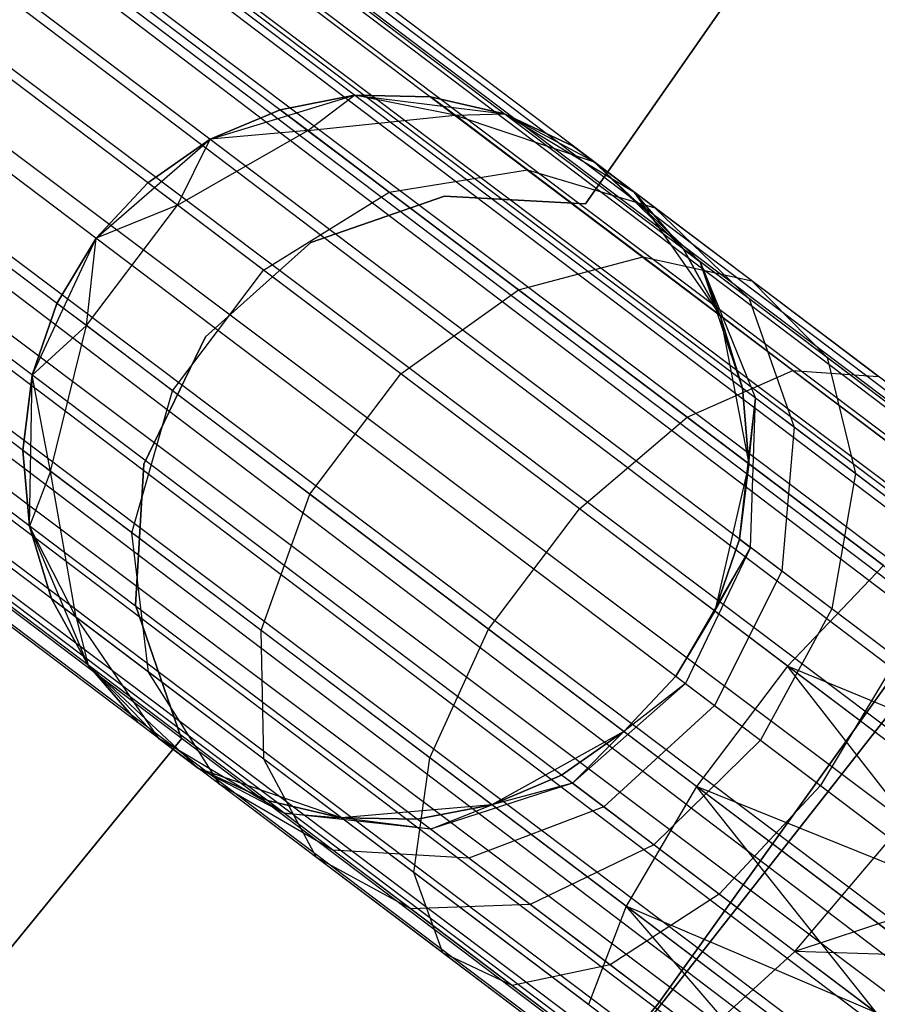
# Model space of a CAD drawing. Extents: x -189 to 189, y -189 to 189.
# Tile 407 of 591: x 47.25 to 49.61, y -37.92 to -35.21. Entities that reach past the tile are written whole.
import ezdxf

# ---------------------------------------------------------------- set-up
doc = ezdxf.new("R2010")
doc.units = 0
doc.header["$LTSCALE"] = 25.4
doc.layers.get('0').update_dxf_attribs({"linetype": 'CONTINUOUS'})

# ---------------------------------------------------------------- blocks, each defined once
blk = doc.blocks.new('CAMELEON-KENAI-C-12244_STL')
at = {"color": 0}
for p, q in [((135.076, -100.7335, -9.3955), (35.131, -25.2585, -9.3955)), ((135.076, -100.7335, -9.3955), (35.131, -25.2585, -9.6045)), ((134.9985, -100.836, -9), (35.131, -25.2585, -9.3955)), ((134.9985, -100.836, -9), (35.131, -25.2585, -9.3955)), ((135.076, -100.7335, -9.3955), (35.131, -25.2585, -9.3955)), ((135.076, -100.7335, -9.3955), (35.131, -25.2585, -9.6045)), ((134.9985, -100.836, -9), (35.1048, -25.2932, -9.191)), ((134.9985, -100.836, -9), (35.1048, -25.2932, -9.191)), ((135.076, -100.7335, -9.3955), (35.1048, -25.2932, -9.809)), ((135.076, -100.7335, -9.3955), (35.1048, -25.2932, -9.809)), ((135.0498, -100.7682, -9.809), (35.1048, -25.2932, -9.809)), ((135.0498, -100.7682, -9.809), (35.1048, -25.2932, -9.809)), ((35.0535, -25.3611, -9), (134.9985, -100.836, -9)), ((35.0535, -25.3611, -9), (134.9985, -100.836, -9)), ((135.0498, -100.7682, -9.809), (35.0535, -25.3611, -10)), ((135.0498, -100.7682, -9.809), (35.0535, -25.3611, -10)), ((34.9795, -25.4591, -8.8309), (134.9985, -100.836, -9)), ((34.9795, -25.4591, -8.8309), (134.9985, -100.836, -9)), ((34.9795, -25.4591, -8.8309), (134.8309, -101.0581, -8.691)), ((34.9795, -25.4591, -8.8309), (134.8309, -101.0581, -8.691)), ((135.0498, -100.7682, -9.809), (34.9795, -25.4591, -10.1691)), ((135.0498, -100.7682, -9.809), (34.9795, -25.4591, -10.1691)), ((134.9245, -100.9341, -10.1691), (34.9795, -25.4591, -10.1691)), ((134.9245, -100.9341, -10.1691), (34.9795, -25.4591, -10.1691)), ((34.8859, -25.5831, -8.691), (134.8309, -101.0581, -8.691)), ((34.8859, -25.5831, -8.691), (134.8309, -101.0581, -8.691)), ((34.8859, -25.5831, -8.691), (134.6019, -101.3612, -8.5219)), ((34.8859, -25.5831, -8.691), (134.6019, -101.3612, -8.5219)), ((134.9245, -100.9341, -10.1691), (34.8859, -25.5831, -10.309)), ((134.9245, -100.9341, -10.1691), (34.8859, -25.5831, -10.309)), ((134.7217, -101.2026, -10.4135), (34.8859, -25.5831, -10.309)), ((134.7217, -101.2026, -10.4135), (34.8859, -25.5831, -10.309)), ((34.7768, -25.7276, -8.5864), (134.6019, -101.3612, -8.5219)), ((34.7768, -25.7276, -8.5864), (134.6019, -101.3612, -8.5219)), ((134.7217, -101.2026, -10.4135), (34.7768, -25.7276, -10.4135)), ((134.7217, -101.2026, -10.4135), (34.7768, -25.7276, -10.4135)), ((134.6019, -101.3612, -8.5219), (34.6569, -25.8863, -8.5219)), ((134.6019, -101.3612, -8.5219), (34.6569, -25.8863, -8.5219)), ((34.6569, -25.8863, -10.4781), (134.7217, -101.2026, -10.4135)), ((34.6569, -25.8863, -10.4781), (134.7217, -101.2026, -10.4135)), ((34.5316, -26.0522, -8.5), (134.4766, -101.5271, -8.5)), ((34.5316, -26.0522, -8.5), (134.4766, -101.5271, -8.5)), ((34.5316, -26.0522, -10.5), (134.4766, -101.5271, -10.5)), ((34.5316, -26.0522, -10.5), (134.4766, -101.5271, -10.5)), ((34.5316, -26.0522, -10.5), (134.7217, -101.2026, -10.4135)), ((34.5316, -26.0522, -10.5), (134.7217, -101.2026, -10.4135)), ((34.4063, -26.2181, -8.5219), (134.3513, -101.6931, -8.5219)), ((34.4063, -26.2181, -8.5219), (134.3513, -101.6931, -8.5219)), ((34.4063, -26.2181, -8.5219), (134.1224, -101.9962, -8.691)), ((34.4063, -26.2181, -8.5219), (134.1224, -101.9962, -8.691)), ((34.4063, -26.2181, -10.4781), (134.4766, -101.5271, -10.5)), ((34.4063, -26.2181, -10.4781), (134.4766, -101.5271, -10.5)), ((134.2315, -101.8517, -10.4135), (34.2865, -26.3768, -10.4135)), ((34.2865, -26.3768, -10.4135), (134.4766, -101.5271, -10.5)), ((134.2315, -101.8517, -10.4135), (34.2865, -26.3768, -10.4135)), ((34.2865, -26.3768, -8.5864), (134.1224, -101.9962, -8.691)), ((34.2865, -26.3768, -8.5864), (134.1224, -101.9962, -8.691)), ((34.2865, -26.3768, -10.4135), (134.4766, -101.5271, -10.5)), ((134.2315, -101.8517, -10.4135), (34.1774, -26.5213, -10.309)), ((134.2315, -101.8517, -10.4135), (34.1774, -26.5213, -10.309)), ((134.1224, -101.9962, -8.691), (34.1774, -26.5213, -8.691)), ((34.1774, -26.5213, -8.691), (133.9547, -102.2182, -9)), ((34.1774, -26.5213, -8.691), (133.9547, -102.2182, -9)), ((134.1224, -101.9962, -8.691), (34.1774, -26.5213, -8.691)), ((134.2315, -101.8517, -10.4135), (34.0838, -26.6452, -10.1691)), ((134.2315, -101.8517, -10.4135), (34.0838, -26.6452, -10.1691)), ((134.0288, -102.1202, -10.1691), (34.0838, -26.6452, -10.1691)), ((134.0288, -102.1202, -10.1691), (34.0838, -26.6452, -10.1691)), ((34.0838, -26.6452, -8.8309), (133.9547, -102.2182, -9)), ((34.0838, -26.6452, -8.8309), (133.9547, -102.2182, -9)), ((134.0288, -102.1202, -10.1691), (34.0097, -26.7433, -10)), ((134.0288, -102.1202, -10.1691), (34.0097, -26.7433, -10)), ((133.9547, -102.2182, -9), (34.0097, -26.7433, -9)), ((133.9547, -102.2182, -9), (34.0097, -26.7433, -9)), ((134.0288, -102.1202, -10.1691), (33.9585, -26.8111, -9.809)), ((134.0288, -102.1202, -10.1691), (33.9585, -26.8111, -9.809)), ((133.9035, -102.2861, -9.809), (33.9585, -26.8111, -9.809)), ((133.9035, -102.2861, -9.809), (33.9585, -26.8111, -9.809)), ((133.8773, -102.3208, -9.3955), (33.9585, -26.8111, -9.191)), ((133.8773, -102.3208, -9.3955), (33.9585, -26.8111, -9.191)), ((133.9547, -102.2182, -9), (33.9585, -26.8111, -9.191)), ((133.9547, -102.2182, -9), (33.9585, -26.8111, -9.191)), ((133.9035, -102.2861, -9.809), (33.9323, -26.8458, -9.6045)), ((133.9035, -102.2861, -9.809), (33.9323, -26.8458, -9.3955)), ((133.9035, -102.2861, -9.809), (33.9323, -26.8458, -9.6045)), ((133.9035, -102.2861, -9.809), (33.9323, -26.8458, -9.3955)), ((133.8773, -102.3208, -9.3955), (33.9323, -26.8458, -9.3955)), ((133.8773, -102.3208, -9.3955), (33.9323, -26.8458, -9.3955)), ((50.4099, -33.4213, -165), (48.8075, -35.7204, -165)), ((48.8075, -35.7204, -167), (50.4099, -33.4213, -167)), ((48.8075, -35.7204, -167), (50.4099, -33.4213, -167)), ((50.4099, -33.4213, -165), (48.8075, -35.7204, -165)), ((51.7028, -34.1561, -167), (49.0062, -37.9232, -167)), ((49.0062, -37.9232, -168), (51.7028, -34.1561, -168)), ((51.7028, -34.1561, -167), (49.0062, -37.9232, -167)), ((49.0062, -37.9232, -168), (51.7028, -34.1561, -168)), ((47.7736, -35.5424, -167), (48.1714, -35.4212, -167)), ((47.7736, -35.5424, -167), (48.1714, -35.4212, -167)), ((48.1714, -35.4212, -161.5), (47.9661, -35.4609, -161.5)), ((47.9661, -35.4609, -161.5), (48.1714, -35.4212, -167)), ((47.9661, -35.4609, -161.5), (48.1714, -35.4212, -167)), ((48.1714, -35.4212, -161.5), (47.9661, -35.4609, -161.5)), ((48.0425, -35.5186, -160.773), (48.1714, -35.4212, -161.5)), ((48.0425, -35.5186, -160.773), (48.1714, -35.4212, -161.5)), ((48.1714, -35.4212, -167), (48.5841, -35.4723, -167)), ((48.4484, -35.4764, -160.853), (48.1714, -35.4212, -161.5)), ((48.4484, -35.4764, -160.853), (48.1714, -35.4212, -161.5)), ((48.3804, -35.4251, -161.5), (48.1714, -35.4212, -161.5)), ((48.1714, -35.4212, -167), (48.3804, -35.4251, -161.5)), ((48.1714, -35.4212, -167), (48.5841, -35.4723, -167)), ((48.1714, -35.4212, -161.5), (48.1714, -35.4212, -167)), ((48.1714, -35.4212, -161.5), (48.1714, -35.4212, -167)), ((48.3804, -35.4251, -161.5), (48.1714, -35.4212, -161.5)), ((48.1714, -35.4212, -167), (48.3804, -35.4251, -161.5)), ((48.4484, -35.4764, -160.853), (48.3804, -35.4251, -161.5)), ((48.4484, -35.4764, -160.853), (48.3804, -35.4251, -161.5)), ((48.5841, -35.4723, -161.5), (48.3804, -35.4251, -161.5)), ((48.3804, -35.4251, -161.5), (48.5841, -35.4723, -167)), ((48.3804, -35.4251, -161.5), (48.5841, -35.4723, -167)), ((48.5841, -35.4723, -161.5), (48.3804, -35.4251, -161.5)), ((47.9661, -35.4609, -161.5), (47.7736, -35.5424, -161.5)), ((47.7736, -35.5424, -167), (47.9661, -35.4609, -161.5)), ((47.9661, -35.4609, -161.5), (47.7736, -35.5424, -161.5)), ((47.7736, -35.5424, -167), (47.9661, -35.4609, -161.5)), ((48.0425, -35.5186, -160.773), (47.9661, -35.4609, -161.5)), ((48.0425, -35.5186, -160.773), (47.9661, -35.4609, -161.5)), ((48.0425, -35.5186, -160.773), (48.4484, -35.4764, -160.853)), ((48.0425, -35.5186, -160.773), (48.4484, -35.4764, -160.853)), ((48.4484, -35.4764, -160.853), (48.5841, -35.4723, -161.5)), ((48.4484, -35.4764, -160.853), (48.5841, -35.4723, -161.5)), ((48.4484, -35.4764, -160.853), (48.8307, -35.6041, -160.9553)), ((48.6477, -35.6269, -160.25), (48.4484, -35.4764, -160.853)), ((48.6477, -35.6269, -160.25), (48.4484, -35.4764, -160.853)), ((48.4484, -35.4764, -160.853), (48.8307, -35.6041, -160.9553)), ((48.5841, -35.4723, -167), (48.9403, -35.6869, -167)), ((48.8307, -35.6041, -160.9553), (48.5841, -35.4723, -161.5)), ((48.8307, -35.6041, -160.9553), (48.5841, -35.4723, -161.5)), ((48.7735, -35.5609, -161.5), (48.5841, -35.4723, -161.5)), ((48.5841, -35.4723, -167), (48.7735, -35.5609, -161.5)), ((48.5841, -35.4723, -167), (48.9403, -35.6869, -167)), ((48.5841, -35.4723, -161.5), (48.5841, -35.4723, -167)), ((48.5841, -35.4723, -161.5), (48.5841, -35.4723, -167)), ((48.7735, -35.5609, -161.5), (48.5841, -35.4723, -161.5)), ((48.5841, -35.4723, -167), (48.7735, -35.5609, -161.5)), ((47.6832, -35.7233, -160.7292), (48.0425, -35.5186, -160.773)), ((47.6832, -35.7233, -160.7292), (48.0425, -35.5186, -160.773)), ((48.0425, -35.5186, -160.773), (47.7736, -35.5424, -161.5)), ((48.0425, -35.5186, -160.773), (47.7736, -35.5424, -161.5)), ((48.2665, -35.6877, -160.0955), (48.0425, -35.5186, -160.773)), ((48.2665, -35.6877, -160.0955), (48.0425, -35.5186, -160.773)), ((47.4595, -35.8149, -167), (47.7736, -35.5424, -167)), ((47.4595, -35.8149, -167), (47.7736, -35.5424, -167)), ((47.7736, -35.5424, -161.5), (47.6023, -35.6621, -161.5)), ((47.6023, -35.6621, -161.5), (47.7736, -35.5424, -167)), ((47.6023, -35.6621, -161.5), (47.7736, -35.5424, -167)), ((47.7736, -35.5424, -161.5), (47.6023, -35.6621, -161.5)), ((47.6832, -35.7233, -160.7292), (47.7736, -35.5424, -161.5)), ((47.6832, -35.7233, -160.7292), (47.7736, -35.5424, -161.5)), ((47.7736, -35.5424, -161.5), (47.7736, -35.5424, -167)), ((47.7736, -35.5424, -161.5), (47.7736, -35.5424, -167)), ((48.8307, -35.6041, -160.9553), (48.7735, -35.5609, -161.5)), ((48.7735, -35.5609, -161.5), (48.9403, -35.6869, -167)), ((48.8307, -35.6041, -160.9553), (48.7735, -35.5609, -161.5)), ((48.7735, -35.5609, -161.5), (48.9403, -35.6869, -167)), ((49.0773, -35.8448, -161.5), (48.8307, -35.6041, -160.9553)), ((48.8307, -35.6041, -160.9553), (49.1233, -35.8795, -161.0623)), ((49.0773, -35.8448, -161.5), (48.8307, -35.6041, -160.9553)), ((48.9403, -35.6869, -161.5), (48.8307, -35.6041, -160.9553)), ((48.9403, -35.6869, -161.5), (48.8307, -35.6041, -160.9553)), ((48.9985, -35.7308, -160.4477), (48.8307, -35.6041, -160.9553)), ((48.9985, -35.7308, -160.4477), (48.8307, -35.6041, -160.9553)), ((48.8307, -35.6041, -160.9553), (49.1233, -35.8795, -161.0623)), ((48.2665, -35.6877, -160.0955), (48.6477, -35.6269, -160.25)), ((48.2665, -35.6877, -160.0955), (48.6477, -35.6269, -160.25)), ((48.6477, -35.6269, -160.25), (48.9985, -35.7308, -160.4477)), ((48.9648, -35.8664, -159.7322), (48.6477, -35.6269, -160.25)), ((48.9648, -35.8664, -159.7322), (48.6477, -35.6269, -160.25)), ((48.6477, -35.6269, -160.25), (48.9985, -35.7308, -160.4477)), ((47.6023, -35.6621, -161.5), (47.4595, -35.8149, -161.5)), ((47.6023, -35.6621, -161.5), (47.4595, -35.8149, -161.5)), ((47.6023, -35.6621, -161.5), (47.4595, -35.8149, -167)), ((47.6023, -35.6621, -161.5), (47.4595, -35.8149, -167)), ((47.6832, -35.7233, -160.7292), (47.6023, -35.6621, -161.5)), ((47.6832, -35.7233, -160.7292), (47.6023, -35.6621, -161.5)), ((47.9207, -35.9026, -160.0109), (48.2665, -35.6877, -160.0955)), ((47.9207, -35.9026, -160.0109), (48.2665, -35.6877, -160.0955)), ((48.6227, -35.9567, -159.5137), (48.2665, -35.6877, -160.0955)), ((48.6227, -35.9567, -159.5137), (48.2665, -35.6877, -160.0955)), ((48.9403, -35.6869, -167), (49.1784, -36.0277, -167)), ((49.0773, -35.8448, -161.5), (48.9403, -35.6869, -161.5)), ((48.9403, -35.6869, -161.5), (48.9403, -35.6869, -167)), ((48.9403, -35.6869, -167), (49.0773, -35.8448, -161.5)), ((48.9403, -35.6869, -167), (49.1784, -36.0277, -167)), ((48.9403, -35.6869, -161.5), (48.9403, -35.6869, -167)), ((49.0773, -35.8448, -161.5), (48.9403, -35.6869, -161.5)), ((48.9403, -35.6869, -167), (49.0773, -35.8448, -161.5)), ((48.4187, -35.6985, -165), (48.0511, -35.8269, -165)), ((48.0511, -35.8269, -167), (48.4187, -35.6985, -167)), ((48.0511, -35.8269, -167), (48.4187, -35.6985, -167)), ((48.4187, -35.6985, -165), (48.0511, -35.8269, -165)), ((48.8075, -35.7204, -165), (48.4187, -35.6985, -165)), ((48.4187, -35.6985, -165), (48.4187, -35.6985, -167)), ((48.4187, -35.6985, -167), (48.8075, -35.7204, -167)), ((48.4187, -35.6985, -165), (48.4187, -35.6985, -167)), ((48.4187, -35.6985, -167), (48.8075, -35.7204, -167)), ((48.8075, -35.7204, -165), (48.4187, -35.6985, -165)), ((48.8075, -35.7204, -165), (48.8075, -35.7204, -167)), ((48.8075, -35.7204, -165), (48.8075, -35.7204, -167)), ((47.4326, -36.0551, -160.7292), (47.6832, -35.7233, -160.7292)), ((47.4326, -36.0551, -160.7292), (47.6832, -35.7233, -160.7292)), ((47.6832, -35.7233, -160.7292), (47.4595, -35.8149, -161.5)), ((47.6832, -35.7233, -160.7292), (47.4595, -35.8149, -161.5)), ((47.9207, -35.9026, -160.0109), (47.6832, -35.7233, -160.7292)), ((47.9207, -35.9026, -160.0109), (47.6832, -35.7233, -160.7292)), ((48.9985, -35.7308, -160.4477), (49.2581, -35.9813, -160.6545)), ((49.2654, -35.9323, -160.0119), (48.9985, -35.7308, -160.4477)), ((49.2654, -35.9323, -160.0119), (48.9985, -35.7308, -160.4477)), ((48.9985, -35.7308, -160.4477), (49.2581, -35.9813, -160.6545)), ((47.2834, -36.1916, -167), (47.4595, -35.8149, -167)), ((47.2834, -36.1916, -167), (47.4595, -35.8149, -167)), ((47.4595, -35.8149, -161.5), (47.3517, -35.994, -161.5)), ((47.3517, -35.994, -161.5), (47.4595, -35.8149, -167)), ((47.4595, -35.8149, -161.5), (47.3517, -35.994, -161.5)), ((47.3517, -35.994, -161.5), (47.4595, -35.8149, -167)), ((47.4326, -36.0551, -160.7292), (47.4595, -35.8149, -161.5)), ((47.4326, -36.0551, -160.7292), (47.4595, -35.8149, -161.5)), ((47.4595, -35.8149, -161.5), (47.4595, -35.8149, -167)), ((47.4595, -35.8149, -161.5), (47.4595, -35.8149, -167)), ((48.0511, -35.8269, -165), (47.7603, -36.0859, -165)), ((47.7603, -36.0859, -167), (48.0511, -35.8269, -167)), ((47.7603, -36.0859, -167), (48.0511, -35.8269, -167)), ((48.0511, -35.8269, -165), (47.7603, -36.0859, -165)), ((48.0511, -35.8269, -165), (48.0511, -35.8269, -167)), ((48.0511, -35.8269, -165), (48.0511, -35.8269, -167)), ((49.1784, -36.0277, -161.5), (49.0773, -35.8448, -161.5)), ((49.0773, -35.8448, -161.5), (49.1233, -35.8795, -161.0623)), ((49.0773, -35.8448, -161.5), (49.1233, -35.8795, -161.0623)), ((49.0773, -35.8448, -161.5), (49.1784, -36.0277, -167)), ((49.0773, -35.8448, -161.5), (49.1784, -36.0277, -167)), ((49.1784, -36.0277, -161.5), (49.0773, -35.8448, -161.5)), ((48.6227, -35.9567, -159.5137), (48.9648, -35.8664, -159.7322)), ((48.6227, -35.9567, -159.5137), (48.9648, -35.8664, -159.7322)), ((48.9648, -35.8664, -159.7322), (49.2654, -35.9323, -160.0119)), ((49.3779, -36.1784, -159.3349), (48.9648, -35.8664, -159.7322)), ((49.3779, -36.1784, -159.3349), (48.9648, -35.8664, -159.7322)), ((48.9648, -35.8664, -159.7322), (49.2654, -35.9323, -160.0119)), ((49.1233, -35.8795, -161.0623), (49.2756, -36.255, -161.1555)), ((49.2394, -36.2277, -161.5), (49.1233, -35.8795, -161.0623)), ((49.1784, -36.0277, -161.5), (49.1233, -35.8795, -161.0623)), ((49.2394, -36.2277, -161.5), (49.1233, -35.8795, -161.0623)), ((49.1784, -36.0277, -161.5), (49.1233, -35.8795, -161.0623)), ((49.2581, -35.9813, -160.6545), (49.1233, -35.8795, -161.0623)), ((49.2581, -35.9813, -160.6545), (49.1233, -35.8795, -161.0623)), ((49.1233, -35.8795, -161.0623), (49.2756, -36.255, -161.1555)), ((47.6701, -36.2344, -160.0109), (47.9207, -35.9026, -160.0109)), ((47.6701, -36.2344, -160.0109), (47.9207, -35.9026, -160.0109)), ((48.2983, -36.1878, -159.3941), (47.9207, -35.9026, -160.0109)), ((48.2983, -36.1878, -159.3941), (47.9207, -35.9026, -160.0109)), ((49.2654, -35.9323, -160.0119), (49.4725, -36.1432, -160.3043)), ((49.6132, -36.195, -159.6774), (49.2654, -35.9323, -160.0119)), ((49.6132, -36.195, -159.6774), (49.2654, -35.9323, -160.0119)), ((49.2654, -35.9323, -160.0119), (49.4725, -36.1432, -160.3043)), ((48.2983, -36.1878, -159.3941), (48.6227, -35.9567, -159.5137)), ((48.2983, -36.1878, -159.3941), (48.6227, -35.9567, -159.5137)), ((49.087, -36.3073, -159.0673), (48.6227, -35.9567, -159.5137)), ((49.087, -36.3073, -159.0673), (48.6227, -35.9567, -159.5137)), ((47.3517, -35.994, -161.5), (47.2834, -36.1916, -161.5)), ((47.2834, -36.1916, -167), (47.3517, -35.994, -161.5)), ((47.3517, -35.994, -161.5), (47.2834, -36.1916, -161.5)), ((47.2834, -36.1916, -167), (47.3517, -35.994, -161.5)), ((47.4326, -36.0551, -160.7292), (47.3517, -35.994, -161.5)), ((47.4326, -36.0551, -160.7292), (47.3517, -35.994, -161.5)), ((49.2581, -35.9813, -160.6545), (49.3816, -36.3352, -160.8346)), ((49.4725, -36.1432, -160.3043), (49.2581, -35.9813, -160.6545)), ((49.4725, -36.1432, -160.3043), (49.2581, -35.9813, -160.6545)), ((49.2581, -35.9813, -160.6545), (49.3816, -36.3352, -160.8346)), ((49.1784, -36.0277, -167), (49.2574, -36.436, -167)), ((49.2394, -36.2277, -161.5), (49.1784, -36.0277, -161.5)), ((49.1784, -36.0277, -167), (49.2394, -36.2277, -161.5)), ((49.1784, -36.0277, -167), (49.2574, -36.436, -167)), ((49.1784, -36.0277, -161.5), (49.1784, -36.0277, -167)), ((49.1784, -36.0277, -161.5), (49.1784, -36.0277, -167)), ((49.2394, -36.2277, -161.5), (49.1784, -36.0277, -161.5)), ((49.1784, -36.0277, -167), (49.2394, -36.2277, -161.5)), ((47.4326, -36.0551, -160.7292), (47.2834, -36.1916, -161.5)), ((47.4326, -36.0551, -160.7292), (47.2834, -36.1916, -161.5)), ((47.3341, -36.4567, -160.773), (47.4326, -36.0551, -160.7292)), ((47.3341, -36.4567, -160.773), (47.4326, -36.0551, -160.7292)), ((47.6701, -36.2344, -160.0109), (47.4326, -36.0551, -160.7292)), ((47.6701, -36.2344, -160.0109), (47.4326, -36.0551, -160.7292)), ((47.7603, -36.0859, -165), (47.5906, -36.4363, -165)), ((47.5906, -36.4363, -167), (47.7603, -36.0859, -167)), ((47.5906, -36.4363, -167), (47.7603, -36.0859, -167)), ((47.7603, -36.0859, -165), (47.5906, -36.4363, -165)), ((47.7603, -36.0859, -165), (47.7603, -36.0859, -167)), ((47.7603, -36.0859, -165), (47.7603, -36.0859, -167)), ((49.4725, -36.1432, -160.3043), (49.5504, -36.4626, -160.5589)), ((49.752, -36.3543, -160.0356), (49.4725, -36.1432, -160.3043)), ((49.752, -36.3543, -160.0356), (49.4725, -36.1432, -160.3043)), ((49.4725, -36.1432, -160.3043), (49.5504, -36.4626, -160.5589)), ((49.087, -36.3073, -159.0673), (49.3779, -36.1784, -159.3349)), ((49.087, -36.3073, -159.0673), (49.3779, -36.1784, -159.3349)), ((49.3779, -36.1784, -159.3349), (49.6132, -36.195, -159.6774)), ((49.8591, -36.5417, -159.0852), (49.3779, -36.1784, -159.3349)), ((49.8591, -36.5417, -159.0852), (49.3779, -36.1784, -159.3349)), ((49.3779, -36.1784, -159.3349), (49.6132, -36.195, -159.6774)), ((47.2834, -36.1916, -161.5), (47.2577, -36.399, -161.5)), ((47.2577, -36.399, -161.5), (47.2834, -36.1916, -167)), ((47.2577, -36.399, -161.5), (47.2834, -36.1916, -167)), ((47.2834, -36.1916, -161.5), (47.2577, -36.399, -161.5)), ((47.2757, -36.6073, -167), (47.2834, -36.1916, -167)), ((47.2757, -36.6073, -167), (47.2834, -36.1916, -167)), ((47.3341, -36.4567, -160.773), (47.2834, -36.1916, -161.5)), ((47.3341, -36.4567, -160.773), (47.2834, -36.1916, -161.5)), ((47.2834, -36.1916, -161.5), (47.2834, -36.1916, -167)), ((47.2834, -36.1916, -161.5), (47.2834, -36.1916, -167)), ((48.0478, -36.5196, -159.3941), (48.2983, -36.1878, -159.3941)), ((48.0478, -36.5196, -159.3941), (48.2983, -36.1878, -159.3941)), ((48.7906, -36.5595, -158.9209), (48.2983, -36.1878, -159.3941)), ((48.7906, -36.5595, -158.9209), (48.2983, -36.1878, -159.3941)), ((47.558, -36.6258, -160.0955), (47.6701, -36.2344, -160.0109)), ((47.558, -36.6258, -160.0955), (47.6701, -36.2344, -160.0109)), ((48.0478, -36.5196, -159.3941), (47.6701, -36.2344, -160.0109)), ((48.0478, -36.5196, -159.3941), (47.6701, -36.2344, -160.0109)), ((49.2756, -36.255, -161.1555), (49.2394, -36.2277, -161.5)), ((49.2574, -36.436, -161.5), (49.2394, -36.2277, -161.5)), ((49.2756, -36.255, -161.1555), (49.2394, -36.2277, -161.5)), ((49.2394, -36.2277, -161.5), (49.2574, -36.436, -167)), ((49.2394, -36.2277, -161.5), (49.2574, -36.436, -167)), ((49.2574, -36.436, -161.5), (49.2394, -36.2277, -161.5)), ((49.2317, -36.6435, -161.5), (49.2756, -36.255, -161.1555)), ((49.2317, -36.6435, -161.5), (49.2756, -36.255, -161.1555)), ((49.2574, -36.436, -161.5), (49.2756, -36.255, -161.1555)), ((49.2574, -36.436, -161.5), (49.2756, -36.255, -161.1555)), ((49.2612, -36.6658, -161.2188), (49.2756, -36.255, -161.1555)), ((49.2612, -36.6658, -161.2188), (49.2756, -36.255, -161.1555)), ((49.3816, -36.3352, -160.8346), (49.2756, -36.255, -161.1555)), ((49.3816, -36.3352, -160.8346), (49.2756, -36.255, -161.1555)), ((48.7906, -36.5595, -158.9209), (49.087, -36.3073, -159.0673)), ((48.7906, -36.5595, -158.9209), (49.087, -36.3073, -159.0673)), ((49.6276, -36.7156, -158.7867), (49.087, -36.3073, -159.0673)), ((49.6276, -36.7156, -158.7867), (49.087, -36.3073, -159.0673)), ((49.3816, -36.3352, -160.8346), (49.3478, -36.7312, -160.9568)), ((49.3816, -36.3352, -160.8346), (49.3478, -36.7312, -160.9568)), ((49.5504, -36.4626, -160.5589), (49.3816, -36.3352, -160.8346)), ((49.5504, -36.4626, -160.5589), (49.3816, -36.3352, -160.8346)), ((47.3341, -36.4567, -160.773), (47.2577, -36.399, -161.5)), ((47.2577, -36.399, -161.5), (47.2757, -36.6073, -161.5)), ((47.3341, -36.4567, -160.773), (47.2577, -36.399, -161.5)), ((47.2757, -36.6073, -167), (47.2577, -36.399, -161.5)), ((47.2577, -36.399, -161.5), (47.2757, -36.6073, -161.5)), ((47.2757, -36.6073, -167), (47.2577, -36.399, -161.5)), ((50.1981, -36.4163, -160.5), (47.3007, -40.1073, -160.5)), ((47.3007, -40.1073, -170), (50.1981, -36.4163, -170)), ((47.3007, -40.1073, -170), (50.1981, -36.4163, -170)), ((50.1981, -36.4163, -160.5), (47.3007, -40.1073, -160.5)), ((47.5906, -36.4363, -165), (47.5675, -36.825, -165)), ((47.5675, -36.825, -167), (47.5906, -36.4363, -167)), ((47.5675, -36.825, -167), (47.5906, -36.4363, -167)), ((47.5906, -36.4363, -165), (47.5675, -36.825, -165)), ((47.5906, -36.4363, -165), (47.5906, -36.4363, -167)), ((47.5906, -36.4363, -165), (47.5906, -36.4363, -167)), ((49.2574, -36.436, -167), (49.1634, -36.8411, -167)), ((49.2574, -36.436, -167), (49.1634, -36.8411, -167)), ((49.2317, -36.6435, -161.5), (49.2574, -36.436, -161.5)), ((49.2574, -36.436, -167), (49.2317, -36.6435, -161.5)), ((49.2317, -36.6435, -161.5), (49.2574, -36.436, -161.5)), ((49.2574, -36.436, -167), (49.2317, -36.6435, -161.5)), ((49.2574, -36.436, -161.5), (49.2574, -36.436, -167)), ((49.2574, -36.436, -161.5), (49.2574, -36.436, -167)), ((47.3341, -36.4567, -160.773), (47.2757, -36.6073, -161.5)), ((47.3341, -36.4567, -160.773), (47.2757, -36.6073, -161.5)), ((47.4046, -36.8586, -160.853), (47.3341, -36.4567, -160.773)), ((47.558, -36.6258, -160.0955), (47.3341, -36.4567, -160.773)), ((47.4046, -36.8586, -160.853), (47.3341, -36.4567, -160.773)), ((47.558, -36.6258, -160.0955), (47.3341, -36.4567, -160.773)), ((49.5504, -36.4626, -160.5589), (49.4856, -36.8352, -160.7318)), ((49.5504, -36.4626, -160.5589), (49.4856, -36.8352, -160.7318)), ((49.7704, -36.6287, -160.3474), (49.5504, -36.4626, -160.5589)), ((49.7704, -36.6287, -160.3474), (49.5504, -36.4626, -160.5589)), ((47.9143, -36.8948, -159.5137), (48.0478, -36.5196, -159.3941)), ((47.9143, -36.8948, -159.5137), (48.0478, -36.5196, -159.3941)), ((48.54, -36.8913, -158.9209), (48.0478, -36.5196, -159.3941)), ((48.54, -36.8913, -158.9209), (48.0478, -36.5196, -159.3941)), ((48.54, -36.8913, -158.9209), (48.7906, -36.5595, -158.9209)), ((48.54, -36.8913, -158.9209), (48.7906, -36.5595, -158.9209)), ((49.3638, -36.9923, -158.6233), (48.7906, -36.5595, -158.9209)), ((49.3638, -36.9923, -158.6233), (48.7906, -36.5595, -158.9209)), ((47.4378, -36.9902, -167), (47.2757, -36.6073, -167)), ((47.4046, -36.8586, -160.853), (47.2757, -36.6073, -161.5)), ((47.2757, -36.6073, -161.5), (47.3366, -36.8073, -161.5)), ((47.4046, -36.8586, -160.853), (47.2757, -36.6073, -161.5)), ((47.3366, -36.8073, -161.5), (47.2757, -36.6073, -167)), ((47.4378, -36.9902, -167), (47.2757, -36.6073, -167)), ((47.3366, -36.8073, -161.5), (47.2757, -36.6073, -167)), ((47.2757, -36.6073, -161.5), (47.3366, -36.8073, -161.5)), ((47.2757, -36.6073, -161.5), (47.2757, -36.6073, -167)), ((47.2757, -36.6073, -161.5), (47.2757, -36.6073, -167)), ((47.6039, -37.0091, -160.25), (47.558, -36.6258, -160.0955)), ((47.9143, -36.8948, -159.5137), (47.558, -36.6258, -160.0955)), ((47.6039, -37.0091, -160.25), (47.558, -36.6258, -160.0955)), ((47.9143, -36.8948, -159.5137), (47.558, -36.6258, -160.0955)), ((49.1634, -36.8411, -161.5), (49.2317, -36.6435, -161.5)), ((49.2317, -36.6435, -161.5), (49.1634, -36.8411, -167)), ((49.2317, -36.6435, -161.5), (49.1634, -36.8411, -167)), ((49.1634, -36.8411, -161.5), (49.2317, -36.6435, -161.5)), ((49.2317, -36.6435, -161.5), (49.2612, -36.6658, -161.2188)), ((49.2317, -36.6435, -161.5), (49.2612, -36.6658, -161.2188)), ((49.2612, -36.6658, -161.2188), (49.0556, -37.0201, -161.5)), ((49.2612, -36.6658, -161.2188), (49.0556, -37.0201, -161.5)), ((49.2612, -36.6658, -161.2188), (49.0827, -37.0407, -161.2412)), ((49.2612, -36.6658, -161.2188), (49.0827, -37.0407, -161.2412)), ((49.1634, -36.8411, -161.5), (49.2612, -36.6658, -161.2188)), ((49.1634, -36.8411, -161.5), (49.2612, -36.6658, -161.2188)), ((49.3478, -36.7312, -160.9568), (49.2612, -36.6658, -161.2188)), ((49.3478, -36.7312, -160.9568), (49.2612, -36.6658, -161.2188)), ((49.6276, -36.7156, -158.7867), (49.3638, -36.9923, -158.6233)), ((49.6276, -36.7156, -158.7867), (49.3638, -36.9923, -158.6233)), ((49.3478, -36.7312, -160.9568), (49.1625, -37.1009, -161)), ((49.3478, -36.7312, -160.9568), (49.1625, -37.1009, -161)), ((49.4856, -36.8352, -160.7318), (49.3478, -36.7312, -160.9568)), ((49.4856, -36.8352, -160.7318), (49.3478, -36.7312, -160.9568)), ((47.4046, -36.8586, -160.853), (47.3366, -36.8073, -161.5)), ((47.3366, -36.8073, -161.5), (47.4378, -36.9902, -161.5)), ((47.4046, -36.8586, -160.853), (47.3366, -36.8073, -161.5)), ((47.4378, -36.9902, -167), (47.3366, -36.8073, -161.5)), ((47.3366, -36.8073, -161.5), (47.4378, -36.9902, -161.5)), ((47.4378, -36.9902, -167), (47.3366, -36.8073, -161.5)), ((47.5675, -36.825, -165), (47.5675, -36.825, -167)), ((47.5675, -36.825, -165), (47.5675, -36.825, -167)), ((47.5675, -36.825, -165), (47.6946, -37.193, -165)), ((47.6946, -37.193, -167), (47.5675, -36.825, -167)), ((47.6946, -37.193, -167), (47.5675, -36.825, -167)), ((47.5675, -36.825, -165), (47.6946, -37.193, -165)), ((47.632, -37.1914, -160.9553), (47.4046, -36.8586, -160.853)), ((47.4046, -36.8586, -160.853), (47.4378, -36.9902, -161.5)), ((47.4046, -36.8586, -160.853), (47.4378, -36.9902, -161.5)), ((47.6039, -37.0091, -160.25), (47.4046, -36.8586, -160.853)), ((47.632, -37.1914, -160.9553), (47.4046, -36.8586, -160.853)), ((47.6039, -37.0091, -160.25), (47.4046, -36.8586, -160.853)), ((49.1634, -36.8411, -167), (49.0556, -37.0201, -167)), ((49.0556, -37.0201, -161.5), (49.1634, -36.8411, -161.5)), ((49.0556, -37.0201, -161.5), (49.1634, -36.8411, -161.5)), ((49.1634, -36.8411, -167), (49.0556, -37.0201, -167)), ((49.1634, -36.8411, -161.5), (49.1634, -36.8411, -167)), ((49.1634, -36.8411, -161.5), (49.1634, -36.8411, -167)), ((49.4856, -36.8352, -160.7318), (49.2893, -37.1966, -160.7929)), ((49.4856, -36.8352, -160.7318), (49.2893, -37.1966, -160.7929)), ((49.6652, -36.9708, -160.5591), (49.4856, -36.8352, -160.7318)), ((49.6652, -36.9708, -160.5591), (49.4856, -36.8352, -160.7318)), ((47.921, -37.2486, -159.7322), (47.9143, -36.8948, -159.5137)), ((48.3785, -37.2454, -159.0673), (47.9143, -36.8948, -159.5137)), ((47.921, -37.2486, -159.7322), (47.9143, -36.8948, -159.5137)), ((48.3785, -37.2454, -159.0673), (47.9143, -36.8948, -159.5137)), ((48.3785, -37.2454, -159.0673), (48.54, -36.8913, -158.9209)), ((48.3785, -37.2454, -159.0673), (48.54, -36.8913, -158.9209)), ((49.1132, -37.3242, -158.6233), (48.54, -36.8913, -158.9209)), ((49.1132, -37.3242, -158.6233), (48.54, -36.8913, -158.9209)), ((47.7416, -37.2741, -167), (47.4378, -36.9902, -167)), ((47.632, -37.1914, -160.9553), (47.4378, -36.9902, -161.5)), ((47.4378, -36.9902, -161.5), (47.5748, -37.1482, -161.5)), ((47.632, -37.1914, -160.9553), (47.4378, -36.9902, -161.5)), ((47.5748, -37.1482, -161.5), (47.4378, -36.9902, -167)), ((47.7416, -37.2741, -167), (47.4378, -36.9902, -167)), ((47.5748, -37.1482, -161.5), (47.4378, -36.9902, -167)), ((47.4378, -36.9902, -161.5), (47.5748, -37.1482, -161.5)), ((47.4378, -36.9902, -161.5), (47.4378, -36.9902, -167)), ((47.4378, -36.9902, -161.5), (47.4378, -36.9902, -167)), ((49.3638, -36.9923, -158.6233), (49.1132, -37.3242, -158.6233)), ((49.3638, -36.9923, -158.6233), (49.1132, -37.3242, -158.6233)), ((49.8536, -37.6228, -158.5), (49.3638, -36.9923, -158.6233)), ((49.9789, -37.4569, -158.5219), (49.3638, -36.9923, -158.6233)), ((49.8536, -37.6228, -158.5), (49.3638, -36.9923, -158.6233)), ((49.9789, -37.4569, -158.5219), (49.3638, -36.9923, -158.6233)), ((50.0987, -37.2982, -158.5865), (49.3638, -36.9923, -158.6233)), ((50.0987, -37.2982, -158.5865), (49.3638, -36.9923, -158.6233)), ((49.6652, -36.9708, -160.5591), (49.4546, -37.3215, -160.634)), ((49.6652, -36.9708, -160.5591), (49.4546, -37.3215, -160.634)), ((47.7998, -37.3181, -160.4477), (47.6039, -37.0091, -160.25)), ((47.921, -37.2486, -159.7322), (47.6039, -37.0091, -160.25)), ((47.7998, -37.3181, -160.4477), (47.6039, -37.0091, -160.25)), ((47.921, -37.2486, -159.7322), (47.6039, -37.0091, -160.25)), ((49.0556, -37.0201, -167), (48.9128, -37.1729, -167)), ((48.9128, -37.1729, -161.5), (49.0556, -37.0201, -161.5)), ((48.9128, -37.1729, -161.5), (49.0556, -37.0201, -161.5)), ((49.0556, -37.0201, -167), (48.9128, -37.1729, -167)), ((49.0556, -37.0201, -161.5), (49.0827, -37.0407, -161.2412)), ((49.0556, -37.0201, -161.5), (49.0827, -37.0407, -161.2412)), ((49.0556, -37.0201, -161.5), (49.0556, -37.0201, -167)), ((49.0556, -37.0201, -161.5), (49.0556, -37.0201, -167)), ((49.0827, -37.0407, -161.2412), (48.771, -37.3149, -161.2188)), ((49.0827, -37.0407, -161.2412), (48.771, -37.3149, -161.2188)), ((49.0827, -37.0407, -161.2412), (48.9128, -37.1729, -161.5)), ((49.0827, -37.0407, -161.2412), (48.9128, -37.1729, -161.5)), ((49.0827, -37.0407, -161.2412), (49.1625, -37.1009, -161)), ((49.0827, -37.0407, -161.2412), (49.1625, -37.1009, -161)), ((49.1625, -37.1009, -161), (48.8576, -37.3803, -160.9568)), ((49.1625, -37.1009, -161), (48.8576, -37.3803, -160.9568)), ((49.1625, -37.1009, -161), (49.2893, -37.1966, -160.7929)), ((49.1625, -37.1009, -161), (49.2893, -37.1966, -160.7929)), ((47.632, -37.1914, -160.9553), (47.5748, -37.1482, -161.5)), ((47.7416, -37.2741, -167), (47.5748, -37.1482, -161.5)), ((47.632, -37.1914, -160.9553), (47.5748, -37.1482, -161.5)), ((47.7416, -37.2741, -167), (47.5748, -37.1482, -161.5)), ((48.9128, -37.1729, -167), (48.5489, -37.3741, -167)), ((48.9128, -37.1729, -167), (48.5489, -37.3741, -167)), ((48.7415, -37.2926, -161.5), (48.9128, -37.1729, -161.5)), ((48.9128, -37.1729, -167), (48.7415, -37.2926, -161.5)), ((48.7415, -37.2926, -161.5), (48.9128, -37.1729, -161.5)), ((48.9128, -37.1729, -167), (48.7415, -37.2926, -161.5)), ((48.771, -37.3149, -161.2188), (48.9128, -37.1729, -161.5)), ((48.771, -37.3149, -161.2188), (48.9128, -37.1729, -161.5)), ((48.9128, -37.1729, -161.5), (48.9128, -37.1729, -167)), ((48.9128, -37.1729, -161.5), (48.9128, -37.1729, -167)), ((47.6946, -37.193, -165), (45.9203, -39.3624, -165)), ((45.9203, -39.3624, -167), (47.6946, -37.193, -167)), ((45.9203, -39.3624, -167), (47.6946, -37.193, -167)), ((47.6946, -37.193, -165), (45.9203, -39.3624, -165)), ((47.977, -37.3974, -161.0623), (47.632, -37.1914, -160.9553)), ((47.632, -37.1914, -160.9553), (47.7416, -37.2741, -161.5)), ((47.632, -37.1914, -160.9553), (47.7416, -37.2741, -161.5)), ((47.7998, -37.3181, -160.4477), (47.632, -37.1914, -160.9553)), ((47.977, -37.3974, -161.0623), (47.632, -37.1914, -160.9553)), ((47.7998, -37.3181, -160.4477), (47.632, -37.1914, -160.9553)), ((47.6946, -37.193, -165), (47.6946, -37.193, -167)), ((47.6946, -37.193, -165), (47.6946, -37.193, -167)), ((49.2893, -37.1966, -160.7929), (48.9954, -37.4844, -160.7318)), ((49.2893, -37.1966, -160.7929), (48.9954, -37.4844, -160.7318)), ((49.2893, -37.1966, -160.7929), (49.4546, -37.3215, -160.634)), ((49.2893, -37.1966, -160.7929), (49.4546, -37.3215, -160.634)), ((48.0667, -37.5196, -160.0119), (47.921, -37.2486, -159.7322)), ((48.3342, -37.5606, -159.3349), (47.921, -37.2486, -159.7322)), ((48.0667, -37.5196, -160.0119), (47.921, -37.2486, -159.7322)), ((48.3342, -37.5606, -159.3349), (47.921, -37.2486, -159.7322)), ((48.3342, -37.5606, -159.3349), (48.3785, -37.2454, -159.0673)), ((48.3342, -37.5606, -159.3349), (48.3785, -37.2454, -159.0673)), ((48.9192, -37.6537, -158.7867), (48.3785, -37.2454, -159.0673)), ((48.9192, -37.6537, -158.7867), (48.3785, -37.2454, -159.0673)), ((48.1347, -37.4099, -167), (47.7416, -37.2741, -167)), ((47.977, -37.3974, -161.0623), (47.7416, -37.2741, -161.5)), ((47.7416, -37.2741, -161.5), (47.931, -37.3627, -161.5)), ((47.977, -37.3974, -161.0623), (47.7416, -37.2741, -161.5)), ((47.7416, -37.2741, -161.5), (47.7416, -37.2741, -167)), ((47.931, -37.3627, -161.5), (47.7416, -37.2741, -167)), ((48.1347, -37.4099, -167), (47.7416, -37.2741, -167)), ((47.931, -37.3627, -161.5), (47.7416, -37.2741, -167)), ((47.7416, -37.2741, -161.5), (47.931, -37.3627, -161.5)), ((47.7416, -37.2741, -161.5), (47.7416, -37.2741, -167)), ((48.5489, -37.3741, -161.5), (48.7415, -37.2926, -161.5)), ((48.7415, -37.2926, -161.5), (48.5489, -37.3741, -167)), ((48.7415, -37.2926, -161.5), (48.5489, -37.3741, -167)), ((48.5489, -37.3741, -161.5), (48.7415, -37.2926, -161.5)), ((48.771, -37.3149, -161.2188), (48.7415, -37.2926, -161.5)), ((48.771, -37.3149, -161.2188), (48.7415, -37.2926, -161.5)), ((48.1118, -37.4992, -160.6545), (47.7998, -37.3181, -160.4477)), ((48.0667, -37.5196, -160.0119), (47.7998, -37.3181, -160.4477)), ((48.1118, -37.4992, -160.6545), (47.7998, -37.3181, -160.4477)), ((48.0667, -37.5196, -160.0119), (47.7998, -37.3181, -160.4477)), ((48.771, -37.3149, -161.2188), (48.3799, -37.4411, -161.1555)), ((48.771, -37.3149, -161.2188), (48.3799, -37.4411, -161.1555)), ((48.771, -37.3149, -161.2188), (48.5489, -37.3741, -161.5)), ((48.771, -37.3149, -161.2188), (48.5489, -37.3741, -161.5)), ((48.8576, -37.3803, -160.9568), (48.771, -37.3149, -161.2188)), ((48.8576, -37.3803, -160.9568), (48.771, -37.3149, -161.2188)), ((49.4546, -37.3215, -160.634), (49.175, -37.62, -160.5591)), ((49.4546, -37.3215, -160.634), (49.175, -37.62, -160.5591)), ((49.4546, -37.3215, -160.634), (49.647, -37.4668, -160.5341)), ((49.4546, -37.3215, -160.634), (49.647, -37.4668, -160.5341)), ((49.1132, -37.3242, -158.6233), (48.9192, -37.6537, -158.7867)), ((49.1132, -37.3242, -158.6233), (48.9192, -37.6537, -158.7867)), ((49.6085, -37.9474, -158.5865), (49.1132, -37.3242, -158.6233)), ((49.7283, -37.7887, -158.5219), (49.1132, -37.3242, -158.6233)), ((49.6085, -37.9474, -158.5865), (49.1132, -37.3242, -158.6233)), ((49.7283, -37.7887, -158.5219), (49.1132, -37.3242, -158.6233)), ((49.8536, -37.6228, -158.5), (49.1132, -37.3242, -158.6233)), ((49.8536, -37.6228, -158.5), (49.1132, -37.3242, -158.6233)), ((47.977, -37.3974, -161.0623), (47.931, -37.3627, -161.5)), ((47.931, -37.3627, -161.5), (48.1347, -37.4099, -161.5)), ((47.977, -37.3974, -161.0623), (47.931, -37.3627, -161.5)), ((48.1347, -37.4099, -167), (47.931, -37.3627, -161.5)), ((47.931, -37.3627, -161.5), (48.1347, -37.4099, -161.5)), ((48.1347, -37.4099, -167), (47.931, -37.3627, -161.5)), ((48.5489, -37.3741, -167), (48.1347, -37.4099, -167)), ((48.5489, -37.3741, -167), (48.1347, -37.4099, -167)), ((48.3437, -37.4138, -161.5), (48.5489, -37.3741, -161.5)), ((48.5489, -37.3741, -167), (48.3437, -37.4138, -161.5)), ((48.3437, -37.4138, -161.5), (48.5489, -37.3741, -161.5)), ((48.5489, -37.3741, -167), (48.3437, -37.4138, -161.5)), ((48.3799, -37.4411, -161.1555), (48.5489, -37.3741, -161.5)), ((48.3799, -37.4411, -161.1555), (48.5489, -37.3741, -161.5)), ((48.5489, -37.3741, -161.5), (48.5489, -37.3741, -167)), ((48.5489, -37.3741, -161.5), (48.5489, -37.3741, -167)), ((48.3799, -37.4411, -161.1555), (47.977, -37.3974, -161.0623)), ((47.977, -37.3974, -161.0623), (48.1347, -37.4099, -161.5)), ((47.977, -37.3974, -161.0623), (48.1347, -37.4099, -161.5)), ((48.1118, -37.4992, -160.6545), (47.977, -37.3974, -161.0623)), ((48.3799, -37.4411, -161.1555), (47.977, -37.3974, -161.0623)), ((48.1118, -37.4992, -160.6545), (47.977, -37.3974, -161.0623)), ((48.8576, -37.3803, -160.9568), (48.486, -37.5212, -160.8346)), ((48.8576, -37.3803, -160.9568), (48.486, -37.5212, -160.8346)), ((48.9954, -37.4844, -160.7318), (48.8576, -37.3803, -160.9568)), ((48.9954, -37.4844, -160.7318), (48.8576, -37.3803, -160.9568)), ((48.3799, -37.4411, -161.1555), (48.1347, -37.4099, -161.5)), ((48.1347, -37.4099, -161.5), (48.3437, -37.4138, -161.5)), ((48.3799, -37.4411, -161.1555), (48.1347, -37.4099, -161.5)), ((48.3437, -37.4138, -161.5), (48.1347, -37.4099, -167)), ((48.3437, -37.4138, -161.5), (48.1347, -37.4099, -167)), ((48.1347, -37.4099, -161.5), (48.3437, -37.4138, -161.5)), ((48.1347, -37.4099, -161.5), (48.1347, -37.4099, -167)), ((48.1347, -37.4099, -161.5), (48.1347, -37.4099, -167)), ((48.3799, -37.4411, -161.1555), (48.3437, -37.4138, -161.5)), ((48.3799, -37.4411, -161.1555), (48.3437, -37.4138, -161.5)), ((48.486, -37.5212, -160.8346), (48.3799, -37.4411, -161.1555)), ((48.486, -37.5212, -160.8346), (48.3799, -37.4411, -161.1555)), ((48.9954, -37.4844, -160.7318), (48.6547, -37.6487, -160.5589)), ((48.9954, -37.4844, -160.7318), (48.6547, -37.6487, -160.5589)), ((49.175, -37.62, -160.5591), (48.9954, -37.4844, -160.7318)), ((49.175, -37.62, -160.5591), (48.9954, -37.4844, -160.7318)), ((49.3841, -37.7779, -160.4506), (49.647, -37.4668, -160.5341)), ((49.3841, -37.7779, -160.4506), (49.647, -37.4668, -160.5341)), ((48.486, -37.5212, -160.8346), (48.1118, -37.4992, -160.6545)), ((48.3262, -37.6612, -160.3043), (48.1118, -37.4992, -160.6545)), ((48.486, -37.5212, -160.8346), (48.1118, -37.4992, -160.6545)), ((48.3262, -37.6612, -160.3043), (48.1118, -37.4992, -160.6545)), ((48.3262, -37.6612, -160.3043), (48.0667, -37.5196, -160.0119)), ((48.4145, -37.7823, -159.6774), (48.0667, -37.5196, -160.0119)), ((48.3262, -37.6612, -160.3043), (48.0667, -37.5196, -160.0119)), ((48.4145, -37.7823, -159.6774), (48.0667, -37.5196, -160.0119)), ((48.6547, -37.6487, -160.5589), (48.486, -37.5212, -160.8346)), ((48.6547, -37.6487, -160.5589), (48.486, -37.5212, -160.8346)), ((48.4145, -37.7823, -159.6774), (48.3342, -37.5606, -159.3349)), ((48.8153, -37.9239, -159.0852), (48.3342, -37.5606, -159.3349)), ((48.4145, -37.7823, -159.6774), (48.3342, -37.5606, -159.3349)), ((48.8153, -37.9239, -159.0852), (48.3342, -37.5606, -159.3349)), ((49.175, -37.62, -160.5591), (48.8747, -37.8148, -160.3474)), ((49.175, -37.62, -160.5591), (48.8747, -37.8148, -160.3474)), ((49.3841, -37.7779, -160.4506), (49.175, -37.62, -160.5591)), ((49.3841, -37.7779, -160.4506), (49.175, -37.62, -160.5591)), ((49.8536, -37.6228, -160.5), (49.3841, -37.7779, -160.4506)), ((49.8536, -37.6228, -160.5), (49.3841, -37.7779, -160.4506)), ((48.6547, -37.6487, -160.5589), (48.3262, -37.6612, -160.3043)), ((48.6547, -37.6487, -160.5589), (48.3262, -37.6612, -160.3043)), ((48.6057, -37.8722, -160.0356), (48.3262, -37.6612, -160.3043)), ((48.6057, -37.8722, -160.0356), (48.3262, -37.6612, -160.3043)), ((48.8747, -37.8148, -160.3474), (48.6547, -37.6487, -160.5589)), ((48.8747, -37.8148, -160.3474), (48.6547, -37.6487, -160.5589)), ((48.9192, -37.6537, -158.7867), (48.8153, -37.9239, -159.0852)), ((48.9192, -37.6537, -158.7867), (48.8153, -37.9239, -159.0852)), ((49.4057, -38.2158, -158.8309), (48.9192, -37.6537, -158.7867)), ((49.4994, -38.0918, -158.691), (48.9192, -37.6537, -158.7867)), ((49.4057, -38.2158, -158.8309), (48.9192, -37.6537, -158.7867)), ((49.4994, -38.0918, -158.691), (48.9192, -37.6537, -158.7867)), ((49.6085, -37.9474, -158.5865), (48.9192, -37.6537, -158.7867)), ((49.6085, -37.9474, -158.5865), (48.9192, -37.6537, -158.7867)), ((48.6057, -37.8722, -160.0356), (48.4145, -37.7823, -159.6774)), ((48.8196, -38.0882, -159.4672), (48.4145, -37.7823, -159.6774)), ((48.6057, -37.8722, -160.0356), (48.4145, -37.7823, -159.6774)), ((48.8196, -38.0882, -159.4672), (48.4145, -37.7823, -159.6774)), ((49.1308, -38.0082, -160.2145), (49.3841, -37.7779, -160.4506)), ((49.1308, -38.0082, -160.2145), (49.3841, -37.7779, -160.4506)), ((49.7283, -37.7887, -160.4781), (49.3841, -37.7779, -160.4506)), ((49.7283, -37.7887, -160.4781), (49.3841, -37.7779, -160.4506)), ((49.6085, -37.9474, -160.4135), (49.3841, -37.7779, -160.4506)), ((49.6085, -37.9474, -160.4135), (49.3841, -37.7779, -160.4506)), ((48.8747, -37.8148, -160.3474), (48.6057, -37.8722, -160.0356)), ((48.8747, -37.8148, -160.3474), (48.6057, -37.8722, -160.0356)), ((49.1308, -38.0082, -160.2145), (48.8747, -37.8148, -160.3474)), ((49.1308, -38.0082, -160.2145), (48.8747, -37.8148, -160.3474)), ((48.9312, -38.118, -159.8666), (48.6057, -37.8722, -160.0356)), ((48.9312, -38.118, -159.8666), (48.6057, -37.8722, -160.0356)), ((49.0062, -37.9232, -167), (46.0357, -41.4782, -167)), ((46.0357, -41.4782, -168), (49.0062, -37.9232, -168)), ((49.0062, -37.9232, -167), (46.0357, -41.4782, -167)), ((46.0357, -41.4782, -168), (49.0062, -37.9232, -168)), ((49.0062, -37.9232, -167), (49.0062, -37.9232, -168)), ((49.0062, -37.9232, -167), (49.0062, -37.9232, -168))]:
    blk.add_line(p, q, dxfattribs=at)

msp = doc.modelspace()

# ---------------------------------------------------------------- block references
at = {"color": 0}
msp.add_blockref('CAMELEON-KENAI-C-12244_STL', (0, 0), dxfattribs=at)

doc.saveas('drawing.dxf')
